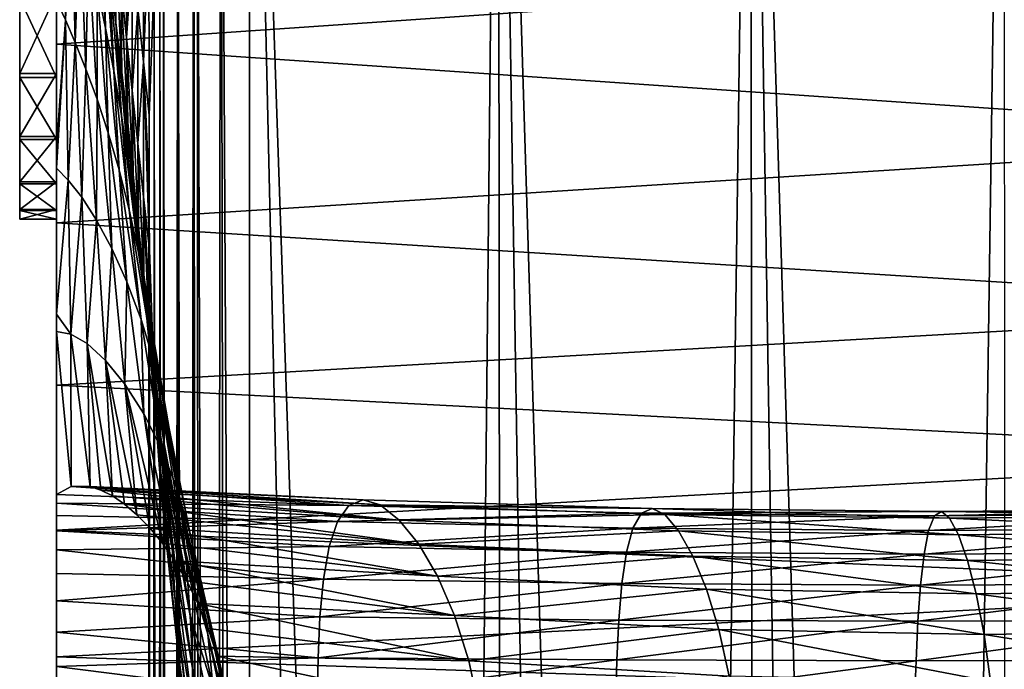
# Model space of a CAD drawing. Header units: metres. Extents: x -22 to 72, y -237 to 23.
# Tile 337 of 363: x 61.5 to 66.84, y -19.16 to -15.64. Entities that reach past the tile are written whole.
import ezdxf

# ---------------------------------------------------------------- set-up
doc = ezdxf.new("R2010")
doc.units = ezdxf.units.M
doc.layers.add('solid_509588_MEDIA_SW0001', color=7, linetype='CONTINUOUS')

msp = doc.modelspace()

# ---------------------------------------------------------------- linework, layer by layer
at = {"layer": 'solid_509588_MEDIA_SW0001'}
for points in [[(61.5, -15.930888, 89.578445), (61.5, -0.676508, 67.792931), (61.5, -1.952112, 67.893608)], [(61.5, -15.930888, 89.578445), (61.5, -15.495264, 90.78334), (61.5, -0.676508, 67.792931)], [(61.5, -16.272566, 88.345337), (61.5, -1.952112, 67.893608), (61.5, -3.218573, 68.091957)], [(61.5, -16.272566, 88.345337), (61.5, -15.930888, 89.578445), (61.5, -1.952112, 67.893608)], [(61.5, -16.519335, 87.08741), (61.5, -3.218573, 68.091957), (61.5, -4.465267, 68.386482)], [(61.5, -16.519335, 87.08741), (61.5, -16.272566, 88.345337), (61.5, -3.218573, 68.091957)], [(61.5, -16.668966, 85.81517), (61.5, -4.465267, 68.386482), (61.5, -5.684741, 68.775291)], [(61.5, -16.668966, 85.81517), (61.5, -16.519335, 87.08741), (61.5, -4.465267, 68.386482)], [(61.5, -16.720692, 84.536255), (61.5, -5.684741, 68.775291), (61.5, -6.872729, 69.257027)], [(61.5, -16.720692, 84.536255), (61.5, -16.668966, 85.81517), (61.5, -5.684741, 68.775291)], [(61.5, -16.67432, 83.25515), (61.5, -6.872729, 69.257027), (61.5, -8.01916, 69.827675)], [(61.5, -16.67432, 83.25515), (61.5, -16.720692, 84.536255), (61.5, -6.872729, 69.257027)], [(61.700001, -20.999125, 84.690926), (61.700001, -6.972731, 64.691422), (61.700001, -8.400147, 65.25325)], [(61.700001, -13.696838, 74.90937), (61.700001, -6.972731, 64.691422), (61.700001, -20.999125, 84.690926)], [(61.5, -16.53019, 81.982681), (61.5, -8.01916, 69.827675), (61.5, -9.118303, 70.484306)], [(61.5, -16.53019, 81.982681), (61.5, -16.67432, 83.25515), (61.5, -8.01916, 69.827675)], [(61.700001, -20.957148, 83.15892), (61.700001, -8.400147, 65.25325), (61.700001, -9.781198, 65.916985)], [(61.700001, -20.999125, 84.690926), (61.700001, -8.400147, 65.25325), (61.700001, -20.957148, 83.15892)], [(61.5, -16.289091, 80.72525), (61.5, -9.118303, 70.484306), (61.5, -10.165299, 71.224106)], [(61.5, -16.289091, 80.72525), (61.5, -16.53019, 81.982681), (61.5, -9.118303, 70.484306)], [(61.700001, -20.803442, 81.63372), (61.700001, -9.781198, 65.916985), (61.700001, -11.111309, 66.680412)], [(61.700001, -20.957148, 83.15892), (61.700001, -9.781198, 65.916985), (61.700001, -20.803442, 81.63372)], [(61.5, -15.951999, 79.488365), (61.5, -10.165299, 71.224106), (61.5, -11.151289, 72.040771)], [(61.5, -15.951999, 79.488365), (61.5, -16.289091, 80.72525), (61.5, -10.165299, 71.224106)], [(61.5, -15.521814, 78.282524), (61.5, -15.951999, 79.488365), (61.5, -11.151289, 72.040771)], [(61.700001, -20.538652, 80.122452), (61.700001, -11.111309, 66.680412), (61.700001, -12.38238, 67.538979)], [(61.700001, -20.803442, 81.63372), (61.700001, -11.111309, 66.680412), (61.700001, -20.538652, 80.122452)], [(65.037323, -42.049816, 155.208862), (65.465561, -11.483127, 111.617805), (64.096474, -11.604516, 111.532761)], [(65.037323, -42.049816, 155.208862), (65.49173, -42.024715, 155.239014), (65.465561, -11.483127, 111.617805)], [(66.400864, -41.995491, 155.274124), (66.84166, -11.440371, 111.647758), (65.465561, -11.483127, 111.617805)], [(65.946182, -42.006618, 155.260757), (66.400864, -41.995491, 155.274124), (65.465561, -11.483127, 111.617805)], [(65.49173, -42.024715, 155.239014), (65.946182, -42.006618, 155.260757), (65.465561, -11.483127, 111.617805)], [(66.400864, -41.995491, 155.274124), (66.856339, -41.991329, 155.279114), (66.84166, -11.440371, 111.647758)], [(63.783333, -42.155785, 155.081528), (64.096474, -11.604516, 111.532761), (62.746464, -11.803014, 111.393745)], [(63.783333, -42.155785, 155.081528), (64.126297, -42.121403, 155.122833), (64.096474, -11.604516, 111.532761)], [(64.58242, -42.082001, 155.170197), (65.037323, -42.049816, 155.208862), (64.096474, -11.604516, 111.532761)], [(64.126297, -42.121403, 155.122833), (64.58242, -42.082001, 155.170197), (64.096474, -11.604516, 111.532761)], [(62.591591, -12.521729, 110.890495), (62.746464, -42.284855, 154.926331), (62.746464, -11.803014, 111.393745)], [(63.43903, -42.194424, 155.035065), (63.783333, -42.155785, 155.081528), (62.746464, -11.803014, 111.393745)], [(62.746464, -42.284855, 154.926331), (63.43903, -42.194424, 155.035065), (62.746464, -11.803014, 111.393745)], [(61.700001, -20.164837, 78.636551), (61.700001, -12.38238, 67.538979), (61.700001, -13.585921, 68.486778)], [(61.700001, -20.538652, 80.122452), (61.700001, -12.38238, 67.538979), (61.700001, -20.164837, 78.636551)], [(62.553627, -43.258923, 154.36734), (62.591591, -12.521729, 110.890495), (62.462208, -13.244614, 110.384331)], [(62.553627, -43.258923, 154.36734), (62.641102, -42.791698, 154.638626), (62.591591, -12.521729, 110.890495)], [(62.641102, -42.791698, 154.638626), (62.746464, -42.284855, 154.926331), (62.591591, -12.521729, 110.890495)], [(62.480343, -43.695385, 154.108444), (62.462208, -13.244614, 110.384331), (62.443306, -13.364344, 110.300491)], [(62.480343, -43.695385, 154.108444), (62.553627, -43.258923, 154.36734), (62.462208, -13.244614, 110.384331)], [(62.418461, -44.109268, 153.858063), (62.443306, -13.364344, 110.300491), (62.358593, -13.970305, 109.87619)], [(62.418461, -44.109268, 153.858063), (62.480343, -43.695385, 154.108444), (62.443306, -13.364344, 110.300491)], [(61.700001, -19.683199, 77.180779), (61.700001, -13.585921, 68.486778), (61.700001, -14.718577, 69.52124)], [(61.700001, -20.164837, 78.636551), (61.700001, -13.585921, 68.486778), (61.700001, -19.683199, 77.180779)], [(61.700001, -13.656147, 94.148476), (61.700001, -16.338266, 98.202423), (61.700001, -15.537421, 98.924248)], [(61.700001, -13.656147, 94.148476), (61.700001, -16.444757, 98.099792), (61.700001, -16.338266, 98.202423)], [(61.700001, -13.656147, 94.148476), (61.700001, -14.354025, 93.075882), (61.700001, -16.444757, 98.099792)], [(61.700001, -14.390356, 75.985245), (61.700001, -13.696838, 74.90937), (61.700001, -20.999125, 84.690926)], [(62.321774, -44.894032, 153.370056), (62.358593, -13.970305, 109.87619), (62.280846, -14.698117, 109.366577)], [(62.321774, -44.894032, 153.370056), (62.366047, -44.507065, 153.612869), (62.358593, -13.970305, 109.87619)], [(62.366047, -44.507065, 153.612869), (62.418461, -44.109268, 153.858063), (62.358593, -13.970305, 109.87619)], [(61.700001, -14.354025, 93.075882), (61.700001, -17.23748, 97.294205), (61.700001, -16.444757, 98.099792)], [(61.700001, -14.354025, 93.075882), (61.700001, -17.331425, 97.195152), (61.700001, -17.23748, 97.294205)], [(61.700001, -14.354025, 93.075882), (61.700001, -14.968884, 91.950912), (61.700001, -17.331425, 97.195152)], [(61.700001, -14.390356, 75.985245), (61.700001, -20.999125, 84.690926), (61.700001, -20.929115, 86.223694)], [(61.700001, -15.000523, 77.112999), (61.700001, -14.390356, 75.985245), (61.700001, -20.929115, 86.223694)], [(61.700001, -19.096298, 75.76326), (61.700001, -14.718577, 69.52124), (61.700001, -15.77259, 70.635468)], [(69.046227, -15.265094, 70.078598), (61.700001, -15.77259, 70.635468), (61.700001, -14.718577, 69.52124)], [(61.700001, -19.683199, 77.180779), (61.700001, -14.718577, 69.52124), (61.700001, -19.096298, 75.76326)], [(61.700001, -15.537421, 98.924248), (61.74794, -15.640581, 99.41758), (61.73925, -14.722548, 100.151962)], [(61.74794, -15.640581, 99.41758), (61.781658, -14.887731, 100.627945), (61.73925, -14.722548, 100.151962)], [(62.28476, -45.274723, 153.127029), (62.280846, -14.698117, 109.366577), (62.260899, -14.938364, 109.198349)], [(62.28476, -45.274723, 153.127029), (62.321774, -44.894032, 153.370056), (62.280846, -14.698117, 109.366577)], [(62.141533, -15.579132, 107.520058), (62.172382, -15.868682, 107.932129), (62.173382, -14.849288, 108.035217)], [(62.172382, -15.868682, 107.932129), (62.201427, -15.139115, 108.445114), (62.173382, -14.849288, 108.035217)], [(61.74794, -15.640581, 99.41758), (61.801529, -15.763718, 99.915504), (61.781658, -14.887731, 100.627945)], [(61.801529, -15.763718, 99.915504), (61.826553, -15.066701, 101.103035), (61.781658, -14.887731, 100.627945)], [(61.966057, -15.685546, 102.50988), (61.952255, -15.131519, 103.532684), (61.915962, -14.880035, 103.092773)], [(61.919888, -15.466084, 102.045364), (61.966057, -15.685546, 102.50988), (61.915962, -14.880035, 103.092773)], [(62.021706, -15.654368, 104.399315), (62.017479, -15.167426, 105.34845), (61.986069, -14.885094, 104.930962)], [(61.987587, -15.389836, 103.968239), (62.021706, -15.654368, 104.399315), (61.986069, -14.885094, 104.930962)], [(62.254513, -45.652584, 152.881683), (62.260899, -14.938364, 109.198349), (62.229038, -15.42726, 108.856026)], [(62.254513, -45.652584, 152.881683), (62.28476, -45.274723, 153.127029), (62.260899, -14.938364, 109.198349)], [(61.700001, -14.968884, 91.950912), (61.700001, -18.215034, 96.230858), (61.700001, -17.331425, 97.195152)], [(61.700001, -14.968884, 91.950912), (61.700001, -15.49549, 90.782791), (61.700001, -18.215034, 96.230858)], [(61.700001, -15.521962, 78.282875), (61.700001, -15.000523, 77.112999), (61.700001, -20.929115, 86.223694)], [(62.048725, -15.45153, 105.76461), (62.079826, -15.73712, 106.179649), (62.079628, -14.997914, 106.697243)], [(62.079826, -15.73712, 106.179649), (62.110622, -15.28896, 107.108376), (62.079628, -14.997914, 106.697243)], [(61.801529, -15.763718, 99.915504), (61.859356, -15.907421, 100.414497), (61.826553, -15.066701, 101.103035)], [(61.859356, -15.907421, 100.414497), (61.873001, -15.259581, 101.575966), (61.826553, -15.066701, 101.103035)], [(62.010433, -15.917017, 102.968346), (61.987587, -15.389836, 103.968239), (61.952255, -15.131519, 103.532684)], [(61.966057, -15.685546, 102.50988), (62.010433, -15.917017, 102.968346), (61.952255, -15.131519, 103.532684)], [(62.054474, -15.924492, 104.825989), (62.048725, -15.45153, 105.76461), (62.017479, -15.167426, 105.34845)], [(62.021706, -15.654368, 104.399315), (62.054474, -15.924492, 104.825989), (62.017479, -15.167426, 105.34845)], [(62.172382, -15.868682, 107.932129), (62.203182, -16.157555, 108.344666), (62.201427, -15.139115, 108.445114)], [(62.201427, -15.139115, 108.445114), (62.203182, -16.157555, 108.344666), (62.229038, -15.42726, 108.856026)], [(69.046227, -15.265094, 70.078598), (69.046227, -16.277065, 71.231346), (61.700001, -15.77259, 70.635468)], [(61.859356, -15.907421, 100.414497), (61.919621, -16.071104, 100.91243), (61.873001, -15.259581, 101.575966)], [(61.919621, -16.071104, 100.91243), (61.919888, -15.466084, 102.045364), (61.873001, -15.259581, 101.575966)], [(62.079826, -15.73712, 106.179649), (62.110813, -16.023865, 106.593788), (62.110622, -15.28896, 107.108376)], [(62.110813, -16.023865, 106.593788), (62.141533, -15.579132, 107.520058), (62.110622, -15.28896, 107.108376)], [(62.052128, -16.159407, 103.419884), (62.021706, -15.654368, 104.399315), (61.987587, -15.389836, 103.968239)], [(62.010433, -15.917017, 102.968346), (62.052128, -16.159407, 103.419884), (61.987587, -15.389836, 103.968239)], [(62.217434, -46.313168, 152.442688), (62.229038, -15.42726, 108.856026), (62.203182, -16.157555, 108.344666)], [(62.217434, -46.313168, 152.442688), (62.23085, -46.029896, 152.632523), (62.229038, -15.42726, 108.856026)], [(62.23085, -46.029896, 152.632523), (62.254513, -45.652584, 152.881683), (62.229038, -15.42726, 108.856026)], [(61.919621, -16.071104, 100.91243), (61.980247, -16.253691, 101.406914), (61.919888, -15.466084, 102.045364)], [(61.980247, -16.253691, 101.406914), (61.966057, -15.685546, 102.50988), (61.919888, -15.466084, 102.045364)], [(62.085899, -16.199505, 105.248543), (62.079826, -15.73712, 106.179649), (62.048725, -15.45153, 105.76461)], [(62.054474, -15.924492, 104.825989), (62.085899, -16.199505, 105.248543), (62.048725, -15.45153, 105.76461)], [(61.700001, -15.49549, 90.782791), (61.5, -15.495264, 90.78334), (61.5, -15.930888, 89.578445)], [(61.700001, -15.49549, 90.782791), (61.5, -15.930888, 89.578445), (61.700001, -15.930412, 89.57988)], [(61.700001, -15.951893, 79.488029), (61.5, -15.951999, 79.488365), (61.5, -15.521814, 78.282524)], [(61.700001, -15.951893, 79.488029), (61.5, -15.521814, 78.282524), (61.700001, -15.521962, 78.282875)], [(61.700001, -15.49549, 90.782791), (61.700001, -18.262318, 95.902191), (61.700001, -18.215034, 96.230858)], [(61.700001, -15.49549, 90.782791), (61.700001, -18.515539, 94.84024), (61.700001, -18.411638, 95.208916)], [(61.700001, -15.49549, 90.782791), (61.700001, -15.930412, 89.57988), (61.700001, -18.515539, 94.84024)], [(61.700001, -15.49549, 90.782791), (61.700001, -18.411638, 95.208916), (61.700001, -18.328163, 95.560867)], [(61.700001, -15.49549, 90.782791), (61.700001, -18.328163, 95.560867), (61.700001, -18.262318, 95.902191)], [(61.700001, -15.951893, 79.488029), (61.700001, -15.521962, 78.282875), (61.700001, -20.929115, 86.223694)], [(61.700001, -16.338266, 98.202423), (61.74794, -15.640581, 99.41758), (61.700001, -15.537421, 98.924248)], [(62.110813, -16.023865, 106.593788), (62.141712, -16.311445, 107.007286), (62.141533, -15.579132, 107.520058)], [(62.141712, -16.311445, 107.007286), (62.172382, -15.868682, 107.932129), (62.141533, -15.579132, 107.520058)], [(61.700001, -16.444757, 98.099792), (61.74794, -15.640581, 99.41758), (61.700001, -16.338266, 98.202423)], [(61.700001, -16.444757, 98.099792), (61.763218, -16.509422, 98.644699), (61.74794, -15.640581, 99.41758)], [(61.763218, -16.509422, 98.644699), (61.801529, -15.763718, 99.915504), (61.74794, -15.640581, 99.41758)], [(62.039112, -16.453873, 101.895531), (62.010433, -15.917017, 102.968346), (61.966057, -15.685546, 102.50988)], [(61.980247, -16.253691, 101.406914), (62.039112, -16.453873, 101.895531), (61.966057, -15.685546, 102.50988)], [(62.090576, -16.411598, 103.864014), (62.054474, -15.924492, 104.825989), (62.021706, -15.654368, 104.399315)], [(62.052128, -16.159407, 103.419884), (62.090576, -16.411598, 103.864014), (62.021706, -15.654368, 104.399315)], [(62.116127, -16.478561, 105.667519), (62.110813, -16.023865, 106.593788), (62.079826, -15.73712, 106.179649)], [(62.085899, -16.199505, 105.248543), (62.116127, -16.478561, 105.667519), (62.079826, -15.73712, 106.179649)], [(61.700001, -18.408676, 74.394508), (61.700001, -15.77259, 70.635468), (61.700001, -16.741169, 71.821938)], [(69.046227, -16.277065, 71.231346), (61.700001, -16.741169, 71.821938), (61.700001, -15.77259, 70.635468)], [(61.700001, -19.096298, 75.76326), (61.700001, -15.77259, 70.635468), (61.700001, -18.408676, 74.394508)], [(61.763218, -16.509422, 98.644699), (61.836224, -16.60243, 99.204323), (61.801529, -15.763718, 99.915504)], [(61.836224, -16.60243, 99.204323), (61.859356, -15.907421, 100.414497), (61.801529, -15.763718, 99.915504)], [(61.836224, -16.60243, 99.204323), (61.916008, -16.726797, 99.767807), (61.859356, -15.907421, 100.414497)], [(61.916008, -16.726797, 99.767807), (61.919621, -16.071104, 100.91243), (61.859356, -15.907421, 100.414497)], [(62.094299, -16.670233, 102.376152), (62.052128, -16.159407, 103.419884), (62.010433, -15.917017, 102.968346)], [(62.039112, -16.453873, 101.895531), (62.094299, -16.670233, 102.376152), (62.010433, -15.917017, 102.968346)], [(62.141712, -16.311445, 107.007286), (62.172543, -16.599625, 107.420319), (62.172382, -15.868682, 107.932129)], [(62.172382, -15.868682, 107.932129), (62.203323, -16.888479, 107.83287), (62.200001, -16.519001, 108.091576)], [(62.172543, -16.599625, 107.420319), (62.203323, -16.888479, 107.83287), (62.172382, -15.868682, 107.932129)], [(62.172382, -15.868682, 107.932129), (62.200001, -16.519001, 108.091576), (62.203182, -16.157555, 108.344666)], [(61.700001, -15.930412, 89.57988), (61.5, -15.930888, 89.578445), (61.5, -16.272566, 88.345337)], [(61.700001, -15.930412, 89.57988), (61.5, -16.272566, 88.345337), (61.700001, -16.272741, 88.344612)], [(61.700001, -16.289038, 80.725075), (61.5, -15.951999, 79.488365), (61.700001, -15.951893, 79.488029)], [(61.700001, -16.289038, 80.725075), (61.5, -16.289091, 80.72525), (61.5, -15.951999, 79.488365)], [(61.700001, -15.930412, 89.57988), (61.700001, -18.961884, 93.605927), (61.700001, -18.792082, 94.036514)], [(61.700001, -15.930412, 89.57988), (61.700001, -16.272741, 88.344612), (61.700001, -18.961884, 93.605927)], [(61.700001, -15.930412, 89.57988), (61.700001, -18.792082, 94.036514), (61.700001, -18.643335, 94.448517)], [(61.700001, -15.930412, 89.57988), (61.700001, -18.643335, 94.448517), (61.700001, -18.515539, 94.84024)], [(61.700001, -15.951893, 79.488029), (61.700001, -20.929115, 86.223694), (61.700001, -20.747698, 87.745491)], [(61.700001, -16.289038, 80.725075), (61.700001, -15.951893, 79.488029), (61.700001, -20.747698, 87.745491)], [(62.125549, -16.672462, 104.300735), (62.085899, -16.199505, 105.248543), (62.054474, -15.924492, 104.825989)], [(62.090576, -16.411598, 103.864014), (62.125549, -16.672462, 104.300735), (62.054474, -15.924492, 104.825989)], [(62.145378, -16.760735, 106.083649), (62.141712, -16.311445, 107.007286), (62.110813, -16.023865, 106.593788)], [(62.116127, -16.478561, 105.667519), (62.145378, -16.760735, 106.083649), (62.110813, -16.023865, 106.593788)], [(61.916008, -16.726797, 99.767807), (61.998974, -16.880392, 100.331108), (61.919621, -16.071104, 100.91243)], [(61.998974, -16.880392, 100.331108), (61.980247, -16.253691, 101.406914), (61.919621, -16.071104, 100.91243)], [(62.144321, -16.901258, 102.847153), (62.090576, -16.411598, 103.864014), (62.052128, -16.159407, 103.419884)], [(62.094299, -16.670233, 102.376152), (62.144321, -16.901258, 102.847153), (62.052128, -16.159407, 103.419884)], [(62.201954, -46.88063, 152.055176), (62.203182, -16.157555, 108.344666), (62.200001, -16.519001, 108.091576)], [(62.201954, -46.88063, 152.055176), (62.207531, -46.60606, 152.243896), (62.203182, -16.157555, 108.344666)], [(62.207779, -46.596874, 152.250168), (62.217434, -46.313168, 152.442688), (62.203182, -16.157555, 108.344666)], [(62.207531, -46.60606, 152.243896), (62.207779, -46.596874, 152.250168), (62.203182, -16.157555, 108.344666)], [(62.157139, -16.940769, 104.730484), (62.116127, -16.478561, 105.667519), (62.085899, -16.199505, 105.248543)], [(62.125549, -16.672462, 104.300735), (62.157139, -16.940769, 104.730484), (62.085899, -16.199505, 105.248543)], [(61.700001, -16.272741, 88.344612), (61.5, -16.272566, 88.345337), (61.5, -16.519335, 87.08741)], [(61.700001, -16.272741, 88.344612), (61.5, -16.519335, 87.08741), (61.700001, -16.519432, 87.086952)], [(61.700001, -16.530258, 81.983124), (61.5, -16.289091, 80.72525), (61.700001, -16.289038, 80.725075)], [(61.700001, -16.530258, 81.983124), (61.5, -16.53019, 81.982681), (61.5, -16.289091, 80.72525)], [(61.700001, -16.272741, 88.344612), (61.700001, -19.341192, 92.677094), (61.700001, -19.147043, 93.153717)], [(61.700001, -16.272741, 88.344612), (61.700001, -16.519432, 87.086952), (61.700001, -19.341192, 92.677094)], [(61.700001, -16.272741, 88.344612), (61.700001, -19.147043, 93.153717), (61.700001, -18.961884, 93.605927)], [(69.046227, -16.277065, 71.231346), (69.046227, -17.202192, 72.454895), (61.700001, -16.741169, 71.821938)], [(61.700001, -16.530258, 81.983124), (61.700001, -16.289038, 80.725075), (61.700001, -20.747698, 87.745491)], [(62.081104, -17.060694, 100.889702), (62.039112, -16.453873, 101.895531), (61.980247, -16.253691, 101.406914)], [(61.998974, -16.880392, 100.331108), (62.081104, -17.060694, 100.889702), (61.980247, -16.253691, 101.406914)], [(62.173904, -17.045158, 106.497665), (62.172543, -16.599625, 107.420319), (62.141712, -16.311445, 107.007286)], [(62.145378, -16.760735, 106.083649), (62.173904, -17.045158, 106.497665), (62.141712, -16.311445, 107.007286)], [(61.700001, -17.23748, 97.294205), (61.763218, -16.509422, 98.644699), (61.700001, -16.444757, 98.099792)], [(62.188332, -17.14537, 103.307724), (62.125549, -16.672462, 104.300735), (62.090576, -16.411598, 103.864014)], [(62.144321, -16.901258, 102.847153), (62.188332, -17.14537, 103.307724), (62.090576, -16.411598, 103.864014)], [(62.158478, -17.265415, 101.439186), (62.094299, -16.670233, 102.376152), (62.039112, -16.453873, 101.895531)], [(62.081104, -17.060694, 100.889702), (62.158478, -17.265415, 101.439186), (62.039112, -16.453873, 101.895531)], [(62.185738, -17.215147, 105.154144), (62.145378, -16.760735, 106.083649), (62.116127, -16.478561, 105.667519)], [(62.157139, -16.940769, 104.730484), (62.185738, -17.215147, 105.154144), (62.116127, -16.478561, 105.667519)], [(61.700001, -16.519432, 87.086952), (61.5, -16.519335, 87.08741), (61.5, -16.668966, 85.81517)], [(61.700001, -16.519432, 87.086952), (61.5, -16.668966, 85.81517), (61.700001, -16.668865, 85.816147)], [(61.700001, -16.674311, 83.254776), (61.5, -16.67432, 83.25515), (61.5, -16.53019, 81.982681)], [(61.700001, -16.674311, 83.254776), (61.5, -16.53019, 81.982681), (61.700001, -16.530258, 81.983124)], [(61.776615, -17.344456, 97.769211), (61.763218, -16.509422, 98.644699), (61.700001, -17.23748, 97.294205)], [(61.700001, -16.519432, 87.086952), (61.700001, -20.05427, 90.731056), (61.700001, -19.546455, 92.176987)], [(61.700001, -16.519432, 87.086952), (61.700001, -16.668865, 85.816147), (61.700001, -20.05427, 90.731056)], [(61.700001, -16.519432, 87.086952), (61.700001, -19.546455, 92.176987), (61.700001, -19.341192, 92.677094)], [(61.700001, -16.530258, 81.983124), (61.700001, -20.747698, 87.745491), (61.700001, -20.455723, 89.250107)], [(61.700001, -16.674311, 83.254776), (61.700001, -16.530258, 81.983124), (61.700001, -20.455723, 89.250107)], [(61.776615, -17.344456, 97.769211), (61.836224, -16.60243, 99.204323), (61.763218, -16.509422, 98.644699)], [(62.200001, -47.164394, 151.857727), (62.200001, -16.519001, 108.091576), (62.203323, -16.888479, 107.83287)], [(62.200001, -47.164394, 151.857727), (62.201954, -46.88063, 152.055176), (62.200001, -16.519001, 108.091576)], [(61.776615, -17.344456, 97.769211), (61.866768, -17.396381, 98.361801), (61.836224, -16.60243, 99.204323)], [(61.866768, -17.396381, 98.361801), (61.916008, -16.726797, 99.767807), (61.836224, -16.60243, 99.204323)], [(62.172543, -16.599625, 107.420319), (62.229465, -17.618761, 107.321518), (62.203323, -16.888479, 107.83287)], [(62.201904, -17.331196, 106.910217), (62.229465, -17.618761, 107.321518), (62.172543, -16.599625, 107.420319)], [(62.173904, -17.045158, 106.497665), (62.201904, -17.331196, 106.910217), (62.172543, -16.599625, 107.420319)], [(61.700001, -16.668865, 85.816147), (61.5, -16.668966, 85.81517), (61.5, -16.720692, 84.536255)], [(61.700001, -16.668865, 85.816147), (61.5, -16.720692, 84.536255), (61.700001, -16.720684, 84.535835)], [(61.700001, -16.720684, 84.535835), (61.5, -16.67432, 83.25515), (61.700001, -16.674311, 83.254776)], [(61.700001, -16.720684, 84.535835), (61.5, -16.720692, 84.536255), (61.5, -16.67432, 83.25515)], [(61.700001, -16.668865, 85.816147), (61.700001, -16.720684, 84.535835), (61.700001, -20.05427, 90.731056)], [(61.700001, -16.720684, 84.535835), (61.700001, -16.674311, 83.254776), (61.700001, -20.455723, 89.250107)], [(62.227856, -17.492395, 101.975906), (62.144321, -16.901258, 102.847153), (62.094299, -16.670233, 102.376152)], [(62.158478, -17.265415, 101.439186), (62.227856, -17.492395, 101.975906), (62.094299, -16.670233, 102.376152)], [(62.226093, -17.400911, 103.757813), (62.157139, -16.940769, 104.730484), (62.125549, -16.672462, 104.300735)], [(62.188332, -17.14537, 103.307724), (62.226093, -17.400911, 103.757813), (62.125549, -16.672462, 104.300735)], [(61.700001, -16.720684, 84.535835), (61.700001, -20.455723, 89.250107), (61.700001, -20.05427, 90.731056)], [(61.700001, -18.408676, 74.394508), (61.700001, -16.741169, 71.821938), (61.700001, -17.622042, 73.077934)], [(69.046227, -17.202192, 72.454895), (61.700001, -17.622042, 73.077934), (61.700001, -16.741169, 71.821938)], [(61.866768, -17.396381, 98.361801), (61.966396, -17.488306, 98.961891), (61.916008, -16.726797, 99.767807)], [(61.966396, -17.488306, 98.961891), (61.998974, -16.880392, 100.331108), (61.916008, -16.726797, 99.767807)], [(62.211929, -17.494179, 105.572876), (62.173904, -17.045158, 106.497665), (62.145378, -16.760735, 106.083649)], [(62.185738, -17.215147, 105.154144), (62.211929, -17.494179, 105.572876), (62.145378, -16.760735, 106.083649)], [(61.966396, -17.488306, 98.961891), (62.070423, -17.616604, 99.563812), (61.998974, -16.880392, 100.331108)], [(62.070423, -17.616604, 99.563812), (62.081104, -17.060694, 100.889702), (61.998974, -16.880392, 100.331108)], [(62.28717, -17.739325, 102.497589), (62.188332, -17.14537, 103.307724), (62.144321, -16.901258, 102.847153)], [(62.227856, -17.492395, 101.975906), (62.28717, -17.739325, 102.497589), (62.144321, -16.901258, 102.847153)], [(62.20195, -47.446907, 151.658676), (62.200001, -47.164394, 151.857727), (62.203323, -16.888479, 107.83287)], [(62.207531, -47.718277, 151.465118), (62.20195, -47.446907, 151.658676), (62.203323, -16.888479, 107.83287)], [(62.207531, -47.718277, 151.465118), (62.203323, -16.888479, 107.83287), (62.229465, -17.618761, 107.321518)], [(62.257931, -17.666119, 104.198059), (62.185738, -17.215147, 105.154144), (62.157139, -16.940769, 104.730484)], [(62.226093, -17.400911, 103.757813), (62.257931, -17.666119, 104.198059), (62.157139, -16.940769, 104.730484)], [(62.070423, -17.616604, 99.563812), (62.17313, -17.777483, 100.161186), (62.081104, -17.060694, 100.889702)], [(62.17313, -17.777483, 100.161186), (62.158478, -17.265415, 101.439186), (62.081104, -17.060694, 100.889702)], [(62.236328, -17.776571, 105.987915), (62.201904, -17.331196, 106.910217), (62.173904, -17.045158, 106.497665)], [(62.211929, -17.494179, 105.572876), (62.236328, -17.776571, 105.987915), (62.173904, -17.045158, 106.497665)], [(62.335709, -18.003628, 103.003563), (62.226093, -17.400911, 103.757813), (62.188332, -17.14537, 103.307724)], [(62.28717, -17.739325, 102.497589), (62.335709, -18.003628, 103.003563), (62.188332, -17.14537, 103.307724)], [(69.046227, -17.202192, 72.454895), (69.048485, -18.005091, 73.691818), (61.700001, -17.622042, 73.077934)], [(61.700001, -17.331425, 97.195152), (61.776615, -17.344456, 97.769211), (61.700001, -17.23748, 97.294205)], [(62.284595, -17.939146, 104.629677), (62.211929, -17.494179, 105.572876), (62.185738, -17.215147, 105.154144)], [(62.257931, -17.666119, 104.198059), (62.284595, -17.939146, 104.629677), (62.185738, -17.215147, 105.154144)], [(62.268993, -17.967976, 100.747841), (62.227856, -17.492395, 101.975906), (62.158478, -17.265415, 101.439186)], [(62.17313, -17.777483, 100.161186), (62.268993, -17.967976, 100.747841), (62.158478, -17.265415, 101.439186)], [(61.700001, -17.331425, 97.195152), (61.700001, -18.215034, 96.230858), (61.779766, -18.172215, 96.776772)], [(61.700001, -17.331425, 97.195152), (61.779766, -18.172215, 96.776772), (61.776615, -17.344456, 97.769211)], [(61.776615, -17.344456, 97.769211), (61.779766, -18.172215, 96.776772), (61.881599, -18.172283, 97.381653)], [(61.776615, -17.344456, 97.769211), (61.881599, -18.172283, 97.381653), (61.866768, -17.396381, 98.361801)], [(62.201904, -17.331196, 106.910217), (62.281559, -18.347891, 106.810974), (62.260899, -18.099638, 106.984802)], [(62.259453, -18.061327, 106.400368), (62.281559, -18.347891, 106.810974), (62.201904, -17.331196, 106.910217)], [(62.201904, -17.331196, 106.910217), (62.260899, -18.099638, 106.984802), (62.229465, -17.618761, 107.321518)], [(62.236328, -17.776571, 105.987915), (62.259453, -18.061327, 106.400368), (62.201904, -17.331196, 106.910217)], [(61.866768, -17.396381, 98.361801), (61.881599, -18.172283, 97.381653), (61.939995, -18.191019, 97.701935)], [(61.866768, -17.396381, 98.361801), (61.939995, -18.191019, 97.701935), (62.002647, -18.222834, 98.03273)], [(61.866768, -17.396381, 98.361801), (62.002647, -18.222834, 98.03273), (61.966396, -17.488306, 98.961891)], [(62.373878, -18.282551, 103.494446), (62.257931, -17.666119, 104.198059), (62.226093, -17.400911, 103.757813)], [(62.335709, -18.003628, 103.003563), (62.373878, -18.282551, 103.494446), (62.226093, -17.400911, 103.757813)], [(61.966396, -17.488306, 98.961891), (62.002647, -18.222834, 98.03273), (62.068378, -18.267591, 98.371002)], [(61.966396, -17.488306, 98.961891), (62.068378, -18.267591, 98.371002), (62.136196, -18.325125, 98.715553)], [(61.966396, -17.488306, 98.961891), (62.136196, -18.325125, 98.715553), (62.070423, -17.616604, 99.563812)], [(62.307098, -18.218151, 105.05423), (62.236328, -17.776571, 105.987915), (62.211929, -17.494179, 105.572876)], [(62.284595, -17.939146, 104.629677), (62.307098, -18.218151, 105.05423), (62.211929, -17.494179, 105.572876)], [(62.353504, -18.185574, 101.318726), (62.28717, -17.739325, 102.497589), (62.227856, -17.492395, 101.975906)], [(62.268993, -17.967976, 100.747841), (62.353504, -18.185574, 101.318726), (62.227856, -17.492395, 101.975906)], [(69.048485, -18.005091, 73.691818), (61.700001, -18.408676, 74.394508), (61.700001, -17.622042, 73.077934)], [(62.070423, -17.616604, 99.563812), (62.136196, -18.325125, 98.715553), (62.205158, -18.395489, 99.066116)], [(62.070423, -17.616604, 99.563812), (62.205158, -18.395489, 99.066116), (62.274021, -18.478729, 99.421394)], [(62.070423, -17.616604, 99.563812), (62.274021, -18.478729, 99.421394), (62.17313, -17.777483, 100.161186)], [(62.207775, -47.727123, 151.458771), (62.207531, -47.718277, 151.465118), (62.229465, -17.618761, 107.321518)], [(62.217426, -48.004997, 151.258057), (62.207775, -47.727123, 151.458771), (62.229465, -17.618761, 107.321518)], [(62.230835, -48.280201, 151.056854), (62.217426, -48.004997, 151.258057), (62.229465, -17.618761, 107.321518)], [(62.230835, -48.280201, 151.056854), (62.229465, -17.618761, 107.321518), (62.260899, -18.099638, 106.984802)], [(62.402901, -18.573273, 103.971855), (62.284595, -17.939146, 104.629677), (62.257931, -17.666119, 104.198059)], [(62.373878, -18.282551, 103.494446), (62.402901, -18.573273, 103.971855), (62.257931, -17.666119, 104.198059)], [(62.17313, -17.777483, 100.161186), (62.274021, -18.478729, 99.421394), (62.341404, -18.574881, 99.779678)], [(62.17313, -17.777483, 100.161186), (62.341404, -18.574881, 99.779678), (62.268993, -17.967976, 100.747841)], [(62.326523, -18.501446, 105.473389), (62.259453, -18.061327, 106.400368), (62.236328, -17.776571, 105.987915)], [(62.307098, -18.218151, 105.05423), (62.326523, -18.501446, 105.473389), (62.236328, -17.776571, 105.987915)], [(62.423927, -18.427555, 101.870766), (62.335709, -18.003628, 103.003563), (62.28717, -17.739325, 102.497589)], [(62.353504, -18.185574, 101.318726), (62.423927, -18.427555, 101.870766), (62.28717, -17.739325, 102.497589)], [(62.424503, -18.873014, 104.437988), (62.307098, -18.218151, 105.05423), (62.284595, -17.939146, 104.629677)], [(62.402901, -18.573273, 103.971855), (62.424503, -18.873014, 104.437988), (62.284595, -17.939146, 104.629677)], [(62.268993, -17.967976, 100.747841), (62.341404, -18.574881, 99.779678), (62.405861, -18.683863, 100.138885)], [(62.268993, -17.967976, 100.747841), (62.405861, -18.683863, 100.138885), (62.466358, -18.806168, 100.498955)], [(62.268993, -17.967976, 100.747841), (62.466358, -18.806168, 100.498955), (62.353504, -18.185574, 101.318726)], [(69.048485, -18.005091, 73.691818), (69.055145, -18.719576, 74.98278), (61.700001, -18.408676, 74.394508)], [(62.479504, -18.690723, 102.403114), (62.373878, -18.282551, 103.494446), (62.335709, -18.003628, 103.003563)], [(62.423927, -18.427555, 101.870766), (62.479504, -18.690723, 102.403114), (62.335709, -18.003628, 103.003563)], [(62.254486, -48.643314, 150.787567), (62.230835, -48.280201, 151.056854), (62.260899, -18.099638, 106.984802)], [(62.254486, -48.643314, 150.787567), (62.260899, -18.099638, 106.984802), (62.281559, -18.347891, 106.810974)], [(62.259453, -18.061327, 106.400368), (62.359589, -19.075684, 106.301369), (62.281559, -18.347891, 106.810974)], [(62.343815, -18.787624, 105.888695), (62.359589, -19.075684, 106.301369), (62.259453, -18.061327, 106.400368)], [(62.326523, -18.501446, 105.473389), (62.343815, -18.787624, 105.888695), (62.259453, -18.061327, 106.400368)], [(63.285648, -18.274309, 96.251556), (61.779766, -18.172215, 96.776772), (61.700001, -18.215034, 96.230858)], [(63.363796, -18.243664, 96.898643), (61.881599, -18.172283, 97.381653), (61.779766, -18.172215, 96.776772)], [(63.285648, -18.274309, 96.251556), (63.363796, -18.243664, 96.898643), (61.779766, -18.172215, 96.776772)], [(63.456398, -18.271229, 97.563789), (61.939995, -18.191019, 97.701935), (61.881599, -18.172283, 97.381653)], [(63.363796, -18.243664, 96.898643), (63.456398, -18.271229, 97.563789), (61.881599, -18.172283, 97.381653)], [(63.558788, -18.353552, 98.240311), (62.002647, -18.222834, 98.03273), (61.939995, -18.191019, 97.701935)], [(63.456398, -18.271229, 97.563789), (63.558788, -18.353552, 98.240311), (61.939995, -18.191019, 97.701935)], [(62.353504, -18.185574, 101.318726), (62.466358, -18.806168, 100.498955), (62.521801, -18.941879, 100.858742)], [(62.353504, -18.185574, 101.318726), (62.521801, -18.941879, 100.858742), (62.571587, -19.091671, 101.219078)], [(62.353504, -18.185574, 101.318726), (62.571587, -19.091671, 101.219078), (62.423927, -18.427555, 101.870766)], [(61.700001, -18.262318, 95.902191), (63.285648, -18.274309, 96.251556), (61.700001, -18.215034, 96.230858)], [(61.700001, -18.262318, 95.902191), (63.224018, -18.361231, 95.625465), (63.285648, -18.274309, 96.251556)], [(61.700001, -18.262318, 95.902191), (61.700001, -18.328163, 95.560867), (63.224018, -18.361231, 95.625465)], [(63.558788, -18.353552, 98.240311), (62.068378, -18.267591, 98.371002), (62.002647, -18.222834, 98.03273)], [(63.664536, -18.484423, 98.919006), (62.136196, -18.325125, 98.715553), (62.068378, -18.267591, 98.371002)], [(63.558788, -18.353552, 98.240311), (63.664536, -18.484423, 98.919006), (62.068378, -18.267591, 98.371002)], [(62.440628, -19.179146, 104.895355), (62.326523, -18.501446, 105.473389), (62.307098, -18.218151, 105.05423)], [(62.424503, -18.873014, 104.437988), (62.440628, -19.179146, 104.895355), (62.307098, -18.218151, 105.05423)], [(64.931007, -18.29071, 96.865341), (63.363796, -18.243664, 96.898643), (63.285648, -18.274309, 96.251556)], [(64.931007, -18.29071, 96.865341), (63.456398, -18.271229, 97.563789), (63.363796, -18.243664, 96.898643)], [(62.521004, -18.971613, 102.916626), (62.402901, -18.573273, 103.971855), (62.373878, -18.282551, 103.494446)], [(62.479504, -18.690723, 102.403114), (62.521004, -18.971613, 102.916626), (62.373878, -18.282551, 103.494446)], [(64.872932, -18.315533, 96.222145), (63.285648, -18.274309, 96.251556), (63.224018, -18.361231, 95.625465)], [(64.872932, -18.315533, 96.222145), (63.224018, -18.361231, 95.625465), (64.826515, -18.396612, 95.600006)], [(64.931007, -18.29071, 96.865341), (63.285648, -18.274309, 96.251556), (64.872932, -18.315533, 96.222145)], [(64.999237, -18.32408, 97.526665), (63.558788, -18.353552, 98.240311), (63.456398, -18.271229, 97.563789)], [(64.999237, -18.32408, 97.526665), (63.456398, -18.271229, 97.563789), (64.931007, -18.29071, 96.865341)], [(64.872932, -18.315533, 96.222145), (64.826515, -18.396612, 95.600006), (66.462555, -18.330542, 96.211082)], [(64.931007, -18.29071, 96.865341), (64.872932, -18.315533, 96.222145), (66.500885, -18.307798, 96.853012)], [(64.872932, -18.315533, 96.222145), (66.462555, -18.330542, 96.211082), (66.500885, -18.307798, 96.853012)], [(64.931007, -18.29071, 96.865341), (66.500885, -18.307798, 96.853012), (66.545074, -18.343225, 97.51313)], [(64.999237, -18.32408, 97.526665), (64.931007, -18.29071, 96.865341), (66.545074, -18.343225, 97.51313)], [(66.431007, -18.409525, 95.590271), (68.035591, -18.39991, 95.596306), (68.052277, -18.319267, 96.218407)], [(66.462555, -18.330542, 96.211082), (66.431007, -18.409525, 95.590271), (68.052277, -18.319267, 96.218407)], [(66.462555, -18.330542, 96.211082), (68.052277, -18.319267, 96.218407), (68.070869, -18.294846, 96.86171)], [(66.500885, -18.307798, 96.853012), (66.462555, -18.330542, 96.211082), (68.070869, -18.294846, 96.86171)], [(66.500885, -18.307798, 96.853012), (68.070869, -18.294846, 96.86171), (68.091026, -18.328577, 97.523247)], [(66.545074, -18.343225, 97.51313), (66.500885, -18.307798, 96.853012), (68.091026, -18.328577, 97.523247)], [(61.700001, -18.328163, 95.560867), (61.700001, -18.411638, 95.208916), (63.224018, -18.361231, 95.625465)], [(61.700001, -18.411638, 95.208916), (63.178646, -18.497602, 95.019913), (63.224018, -18.361231, 95.625465)], [(63.664536, -18.484423, 98.919006), (62.205158, -18.395489, 99.066116), (62.136196, -18.325125, 98.715553)], [(62.284721, -49.003052, 150.516464), (62.254486, -48.643314, 150.787567), (62.281559, -18.347891, 106.810974)], [(62.284721, -49.003052, 150.516464), (62.281559, -18.347891, 106.810974), (62.359589, -19.075684, 106.301369)], [(64.826515, -18.396612, 95.600006), (63.224018, -18.361231, 95.625465), (63.178646, -18.497602, 95.019913)], [(65.07428, -18.412191, 98.199402), (63.558788, -18.353552, 98.240311), (64.999237, -18.32408, 97.526665)], [(65.07428, -18.412191, 98.199402), (63.664536, -18.484423, 98.919006), (63.558788, -18.353552, 98.240311)], [(64.826515, -18.396612, 95.600006), (66.431007, -18.409525, 95.590271), (66.462555, -18.330542, 96.211082)], [(64.999237, -18.32408, 97.526665), (66.545074, -18.343225, 97.51313), (66.593094, -18.43338, 98.184708)], [(65.07428, -18.412191, 98.199402), (64.999237, -18.32408, 97.526665), (66.593094, -18.43338, 98.184708)], [(66.545074, -18.343225, 97.51313), (68.091026, -18.328577, 97.523247), (68.112053, -18.417015, 98.196281)], [(66.593094, -18.43338, 98.184708), (66.545074, -18.343225, 97.51313), (68.112053, -18.417015, 98.196281)], [(69.055145, -18.719576, 74.98278), (61.700001, -19.096298, 75.76326), (61.700001, -18.408676, 74.394508)], [(61.700001, -18.411638, 95.208916), (61.700001, -18.515539, 94.84024), (63.178646, -18.497602, 95.019913)], [(63.766605, -18.658129, 99.589836), (62.274021, -18.478729, 99.421394), (62.205158, -18.395489, 99.066116)], [(63.664536, -18.484423, 98.919006), (63.766605, -18.658129, 99.589836), (62.205158, -18.395489, 99.066116)], [(62.423927, -18.427555, 101.870766), (62.571587, -19.091671, 101.219078), (62.615463, -19.257162, 101.582878)], [(62.423927, -18.427555, 101.870766), (62.615463, -19.257162, 101.582878), (62.479504, -18.690723, 102.403114)], [(64.826515, -18.396612, 95.600006), (63.178646, -18.497602, 95.019913), (64.791573, -18.527122, 94.998482)], [(65.15152, -18.548836, 98.874329), (63.664536, -18.484423, 98.919006), (65.07428, -18.412191, 98.199402)], [(64.826515, -18.396612, 95.600006), (64.791573, -18.527122, 94.998482), (66.431007, -18.409525, 95.590271)], [(64.791573, -18.527122, 94.998482), (66.406158, -18.53792, 94.990166), (66.431007, -18.409525, 95.590271)], [(65.07428, -18.412191, 98.199402), (66.593094, -18.43338, 98.184708), (66.642174, -18.572052, 98.858482)], [(65.15152, -18.548836, 98.874329), (65.07428, -18.412191, 98.199402), (66.642174, -18.572052, 98.858482)], [(66.406158, -18.53792, 94.990166), (68.020821, -18.529943, 94.99498), (68.035591, -18.39991, 95.596306)], [(66.431007, -18.409525, 95.590271), (66.406158, -18.53792, 94.990166), (68.035591, -18.39991, 95.596306)], [(66.593094, -18.43338, 98.184708), (68.112053, -18.417015, 98.196281), (68.132973, -18.553959, 98.871544)], [(63.766605, -18.658129, 99.589836), (62.341404, -18.574881, 99.779678), (62.274021, -18.478729, 99.421394)], [(66.642174, -18.572052, 98.858482), (66.593094, -18.43338, 98.184708), (68.132973, -18.553959, 98.871544)], [(61.700001, -18.515539, 94.84024), (63.147747, -18.673697, 94.432281), (63.178646, -18.497602, 95.019913)], [(61.700001, -18.515539, 94.84024), (61.700001, -18.643335, 94.448517), (63.147747, -18.673697, 94.432281)], [(62.453133, -19.489269, 105.34642), (62.343815, -18.787624, 105.888695), (62.326523, -18.501446, 105.473389)], [(62.440628, -19.179146, 104.895355), (62.453133, -19.489269, 105.34642), (62.326523, -18.501446, 105.473389)], [(64.791573, -18.527122, 94.998482), (63.178646, -18.497602, 95.019913), (63.147747, -18.673697, 94.432281)], [(64.791573, -18.527122, 94.998482), (63.147747, -18.673697, 94.432281), (64.766846, -18.697338, 94.414963)], [(65.15152, -18.548836, 98.874329), (63.766605, -18.658129, 99.589836), (63.664536, -18.484423, 98.919006)], [(64.791573, -18.527122, 94.998482), (64.766846, -18.697338, 94.414963), (66.406158, -18.53792, 94.990166)], [(66.387276, -18.706001, 94.408134), (68.007759, -18.699648, 94.411812), (68.020821, -18.529943, 94.99498)], [(66.406158, -18.53792, 94.990166), (66.387276, -18.706001, 94.408134), (68.020821, -18.529943, 94.99498)], [(63.858562, -18.870546, 100.243629), (62.405861, -18.683863, 100.138885), (62.341404, -18.574881, 99.779678)], [(63.766605, -18.658129, 99.589836), (63.858562, -18.870546, 100.243629), (62.341404, -18.574881, 99.779678)], [(62.550179, -19.266748, 103.413277), (62.424503, -18.873014, 104.437988), (62.402901, -18.573273, 103.971855)], [(62.521004, -18.971613, 102.916626), (62.550179, -19.266748, 103.413277), (62.402901, -18.573273, 103.971855)], [(65.225922, -18.728308, 99.541382), (63.766605, -18.658129, 99.589836), (65.15152, -18.548836, 98.874329)], [(64.766846, -18.697338, 94.414963), (66.387276, -18.706001, 94.408134), (66.406158, -18.53792, 94.990166)], [(65.15152, -18.548836, 98.874329), (66.642174, -18.572052, 98.858482), (66.68924, -18.753542, 99.524384)], [(65.225922, -18.728308, 99.541382), (65.15152, -18.548836, 98.874329), (66.68924, -18.753542, 99.524384)], [(66.642174, -18.572052, 98.858482), (68.132973, -18.553959, 98.871544), (68.15271, -18.733713, 99.538918)], [(66.68924, -18.753542, 99.524384), (66.642174, -18.572052, 98.858482), (68.15271, -18.733713, 99.538918)], [(61.700001, -18.643335, 94.448517), (61.700001, -18.792082, 94.036514), (63.147747, -18.673697, 94.432281)], [(61.700001, -18.792082, 94.036514), (63.128696, -18.878424, 93.858719), (63.147747, -18.673697, 94.432281)], [(63.858562, -18.870546, 100.243629), (62.466358, -18.806168, 100.498955), (62.405861, -18.683863, 100.138885)], [(62.479504, -18.690723, 102.403114), (62.615463, -19.257162, 101.582878), (62.652824, -19.438288, 101.949303)], [(62.479504, -18.690723, 102.403114), (62.652824, -19.438288, 101.949303), (62.683727, -19.637375, 102.322601)], [(62.479504, -18.690723, 102.403114), (62.683727, -19.637375, 102.322601), (62.521004, -18.971613, 102.916626)], [(64.766846, -18.697338, 94.414963), (63.147747, -18.673697, 94.432281), (63.128696, -18.878424, 93.858719)], [(65.225922, -18.728308, 99.541382), (63.858562, -18.870546, 100.243629), (63.766605, -18.658129, 99.589836)], [(69.055145, -18.719576, 74.98278), (69.066101, -19.341822, 76.321129), (61.700001, -19.096298, 75.76326)], [(64.766846, -18.697338, 94.414963), (63.128696, -18.878424, 93.858719), (64.750473, -18.896173, 93.845596)], [(65.292854, -18.946486, 100.191376), (63.858562, -18.870546, 100.243629), (65.225922, -18.728308, 99.541382)], [(64.766846, -18.697338, 94.414963), (64.750473, -18.896173, 93.845596), (66.387276, -18.706001, 94.408134)], [(64.750473, -18.896173, 93.845596), (66.373245, -18.902689, 93.840347), (66.387276, -18.706001, 94.408134)], [(65.225922, -18.728308, 99.541382), (66.68924, -18.753542, 99.524384), (66.731483, -18.973736, 100.173195)], [(65.292854, -18.946486, 100.191376), (65.225922, -18.728308, 99.541382), (66.731483, -18.973736, 100.173195)], [(66.373245, -18.902689, 93.840347), (67.996063, -18.89794, 93.842972), (68.007759, -18.699648, 94.411812)], [(66.387276, -18.706001, 94.408134), (66.373245, -18.902689, 93.840347), (68.007759, -18.699648, 94.411812)], [(66.68924, -18.753542, 99.524384), (68.15271, -18.733713, 99.538918), (68.170288, -18.952164, 100.189178)], [(61.700001, -18.792082, 94.036514), (61.700001, -18.961884, 93.605927), (63.128696, -18.878424, 93.858719)], [(62.343815, -18.787624, 105.888695), (62.46349, -19.801348, 105.793251), (62.443306, -19.673656, 105.88266)], [(62.453133, -19.489269, 105.34642), (62.46349, -19.801348, 105.793251), (62.343815, -18.787624, 105.888695)], [(62.343815, -18.787624, 105.888695), (62.443306, -19.673656, 105.88266), (62.359589, -19.075684, 106.301369)], [(66.731483, -18.973736, 100.173195), (66.68924, -18.753542, 99.524384), (68.170288, -18.952164, 100.189178)], [(63.935741, -19.118008, 100.873688), (62.521801, -18.941879, 100.858742), (62.466358, -18.806168, 100.498955)], [(63.858562, -18.870546, 100.243629), (63.935741, -19.118008, 100.873688), (62.466358, -18.806168, 100.498955)], [(61.700001, -18.961884, 93.605927), (63.118404, -19.100035, 93.294724), (63.128696, -18.878424, 93.858719)], [(62.569378, -19.572769, 103.895691), (62.440628, -19.179146, 104.895355), (62.424503, -18.873014, 104.437988)], [(62.550179, -19.266748, 103.413277), (62.569378, -19.572769, 103.895691), (62.424503, -18.873014, 104.437988)], [(64.750473, -18.896173, 93.845596), (63.128696, -18.878424, 93.858719), (63.118404, -19.100035, 93.294724)], [(64.750473, -18.896173, 93.845596), (63.118404, -19.100035, 93.294724), (64.740265, -19.111876, 93.285889)], [(65.292854, -18.946486, 100.191376), (63.935741, -19.118008, 100.873688), (63.858562, -18.870546, 100.243629)], [(64.750473, -18.896173, 93.845596), (64.740265, -19.111876, 93.285889), (66.373245, -18.902689, 93.840347)], [(64.740265, -19.111876, 93.285889), (66.362785, -19.11623, 93.282295), (66.373245, -18.902689, 93.840347)], [(66.362785, -19.11623, 93.282295), (67.985344, -19.113073, 93.283958), (67.996063, -18.89794, 93.842972)], [(66.373245, -18.902689, 93.840347), (66.362785, -19.11623, 93.282295), (67.996063, -18.89794, 93.842972)], [(61.700001, -18.961884, 93.605927), (61.700001, -19.147043, 93.153717), (63.118404, -19.100035, 93.294724)], [(63.935741, -19.118008, 100.873688), (62.571587, -19.091671, 101.219078), (62.521801, -18.941879, 100.858742)], [(65.348984, -19.199703, 100.817596), (63.935741, -19.118008, 100.873688), (65.292854, -18.946486, 100.191376)], [(65.292854, -18.946486, 100.191376), (66.731483, -18.973736, 100.173195), (66.766891, -19.228966, 100.798195)], [(65.348984, -19.199703, 100.817596), (65.292854, -18.946486, 100.191376), (66.766891, -19.228966, 100.798195)], [(66.731483, -18.973736, 100.173195), (68.170288, -18.952164, 100.189178), (68.18499, -19.20565, 100.815582)], [(62.521004, -18.971613, 102.916626), (62.683727, -19.637375, 102.322601), (62.70787, -19.853897, 102.701637)], [(62.521004, -18.971613, 102.916626), (62.70787, -19.853897, 102.701637), (62.550179, -19.266748, 103.413277)], [(66.766891, -19.228966, 100.798195), (66.731483, -18.973736, 100.173195), (68.18499, -19.20565, 100.815582)], [(69.066101, -19.341822, 76.321129), (61.700001, -19.683199, 77.180779), (61.700001, -19.096298, 75.76326)], [(61.700001, -19.147043, 93.153717), (63.113659, -19.32659, 92.735611), (63.118404, -19.100035, 93.294724)], [(62.321724, -49.361588, 150.241882), (62.284721, -49.003052, 150.516464), (62.359589, -19.075684, 106.301369)], [(62.365986, -49.722088, 149.961304), (62.321724, -49.361588, 150.241882), (62.359589, -19.075684, 106.301369)], [(62.365986, -49.722088, 149.961304), (62.359589, -19.075684, 106.301369), (62.443306, -19.673656, 105.88266)], [(63.996094, -19.3962, 101.476974), (62.615463, -19.257162, 101.582878), (62.571587, -19.091671, 101.219078)], [(63.935741, -19.118008, 100.873688), (63.996094, -19.3962, 101.476974), (62.571587, -19.091671, 101.219078)], [(64.740265, -19.111876, 93.285889), (63.118404, -19.100035, 93.294724), (63.113659, -19.32659, 92.735611)], [(64.740265, -19.111876, 93.285889), (63.113659, -19.32659, 92.735611), (64.733932, -19.332516, 92.731148)], [(65.348984, -19.199703, 100.817596), (63.996094, -19.3962, 101.476974), (63.935741, -19.118008, 100.873688)], [(64.740265, -19.111876, 93.285889), (64.733932, -19.332516, 92.731148), (66.362785, -19.11623, 93.282295)], [(64.733932, -19.332516, 92.731148), (66.354538, -19.334696, 92.729309), (66.362785, -19.11623, 93.282295)], [(66.354538, -19.334696, 92.729309), (67.975159, -19.333122, 92.730095), (67.985344, -19.113073, 93.283958)], [(66.362785, -19.11623, 93.282295), (66.354538, -19.334696, 92.729309), (67.985344, -19.113073, 93.283958)], [(61.700001, -19.147043, 93.153717), (61.700001, -19.341192, 92.677094), (63.113659, -19.32659, 92.735611)]]:
    msp.add_3dface(points, dxfattribs=at)

doc.saveas('drawing.dxf')
